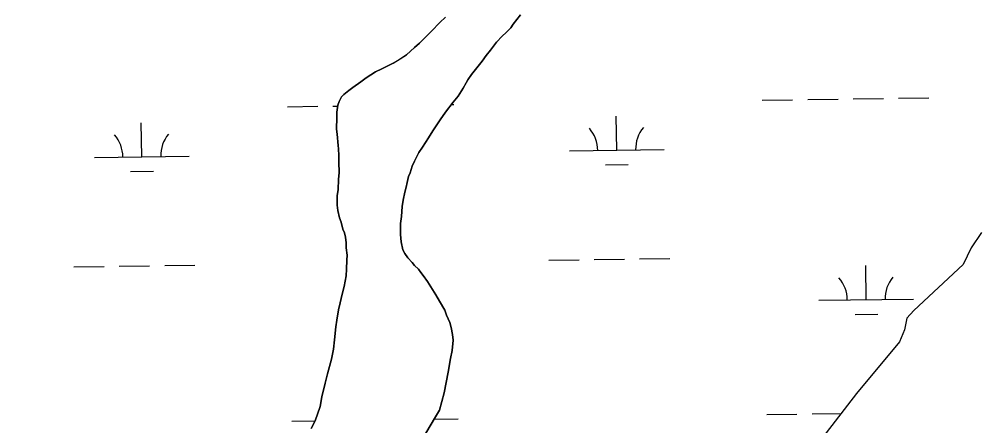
# Model space of a CAD drawing. Extents: x 3767014 to 3805179, y 361544 to 387384.
# Drawn here: x 3786038 to 3787052, y 372264 to 372694 of the extents above; entities that cross this region are included whole.
import ezdxf

# ---------------------------------------------------------------- set-up
doc = ezdxf.new("R2010")
doc.units = 0
for name, color, linetype in [('V-RIVR-EDGE', 7, 'Continuous'), ('V-TOPO-SHOR', 7, 'Continuous'), ('V-WETL-SWMP', 7, 'Continuous')]:
    doc.layers.add(name, color=color, linetype=linetype)

msp = doc.modelspace()

# ---------------------------------------------------------------- linework, layer by layer
at = {"layer": 'V-RIVR-EDGE'}
msp.add_spline([(3785266.865, 377529.211), (3785342.8, 377494.248), (3785391.258, 377467.439), (3785439.72, 377442.249), (3785475.246, 377418.707), (3785525.316, 377389.469), (3785575.383, 377359.422), (3785621.413, 377331.811), (3785722.351, 377269.288), (3785796.661, 377231.094), (3785852.385, 377199.415), (3785928.324, 377166.069), (3785964.678, 377149.804), (3786028.506, 377124.576), (3786060.018, 377113.175), (3786092.316, 377092.068), (3786117.34, 377073.405), (3786135.083, 377053.143), (3786154.458, 377039.347), (3786176.258, 377024.735), (3786206.946, 377006.867), (3786256.211, 376979.248), (3786328.098, 376942.677), (3786374.949, 376919.917), (3786491.265, 376862.208), (3786553.467, 376833.749), (3786619.713, 376805.279), (3786729.589, 376759.718), (3786796.656, 376736.099), (3786845.136, 376718.187), (3786867.767, 376712.469), (3787003.51, 376661.992), (3787089.16, 376631.048), (3787163.496, 376603.367), (3787230.559, 376578.13), (3787257.223, 376568.359), (3787300.044, 376551.27), (3787354.992, 376532.533), (3787409.127, 376512.181), (3787544.074, 376466.558), (3787612.756, 376442.126), (3787657.197, 376425.841), (3787730.724, 376398.162), (3787781.63, 376380.244), (3787834.96, 376361.511), (3787891.524, 376341.961), (3787940, 376322.432), (3787998.976, 376297.215), (3788050.697, 376281.721), (3788117.768, 376259.719), (3788176.757, 376240.164), (3788221.198, 376223.879), (3788259.981, 376209.226), (3788406.252, 376164.383), (3788541.215, 376125.23), (3788606.67, 376104.041), (3788679.39, 376077.173), (3788748.889, 376055.974), (3788871.693, 376005.528), (3788969.454, 375966.467), (3789047.013, 375933.926), (3789119.723, 375903.014), (3789155.253, 375881.09), (3789182.716, 375867.274), (3789214.225, 375854.256), (3789257.04, 375834.74), (3789281.286, 375828.21), (3789303.105, 375821.686), (3789328.955, 375809.491), (3789367.724, 375789.177), (3789414.577, 375767.225), (3789468.708, 375745.255), (3789509.105, 375728.981), (3789555.157, 375710.266), (3789585.849, 375694.015), (3789620.578, 375675.328), (3789681.97, 375646.062), (3789753.859, 375610.3), (3789792.633, 375591.603), (3789842.712, 375566.408), (3789897.64, 375539.584), (3789938.019, 375516.03), (3789968.727, 375506.25), (3790004.289, 375497.265), (3790030.972, 375494.773), (3790047.128, 375487.455), (3790077.007, 375469.589), (3790124.633, 375433.077), (3790192.442, 375382.768), (3790252.165, 375332.478), (3790290.91, 375302.459), (3790337.741, 375271.611), (3790406.357, 375220.491), (3790469.329, 375175.855), (3790570.248, 375106.054), (3790647.751, 375050.868), (3790691.367, 375028.115), (3790744.667, 374997.251), (3790806.838, 374955.852), (3790873.863, 374915.249), (3790932, 374877.903), (3791002.231, 374825.97), (3791052.265, 374782.175), (3791082.927, 374753.793), (3791131.331, 374705.149), (3791170.05, 374664.616), (3791192.631, 374638.681), (3791220.891, 374620.01), (3791288.67, 374557.569), (3791322.577, 374533.223), (3791362.944, 374504.817), (3791396.042, 374480.473), (3791434.785, 374449.645), (3791482.407, 374411.517), (3791534.052, 374365.291), (3791646.192, 374254.216), (3791707.514, 374196.644), (3791738.968, 374161.791), (3791773.65, 374123.694), (3791803.497, 374092.888), (3791829.321, 374070.18), (3791830.912, 374059.662), (3791837.316, 374032.958), (3791849.409, 374017.562), (3791884.123, 373992.405), (3791930.977, 373971.262), (3791954.393, 373955.838), (3791993.134, 373924.202), (3792026.979, 373874.785), (3792047.912, 373836.722), (3792063.186, 373799.482), (3792086.509, 373746.857), (3792112.249, 373690.181), (3792141.261, 373648.864), (3792158.993, 373624.558), (3792177.552, 373607.528), (3792214.702, 373586.409), (3792255.083, 373563.665), (3792301.119, 373538.48), (3792346.34, 373510.871), (3792382.671, 373485.71), (3792422.225, 373455.689), (3792479.537, 373411.875), (3792548.144, 373356.711), (3792619.168, 373298.307), (3792672.431, 373252.077), (3792709.534, 373212.357), (3792750.656, 373162.113), (3792839.385, 373068.08), (3792888.572, 373008.92), (3792945.027, 372945.699), (3792999.062, 372884.91), (3793053.898, 372820.884), (3793149.89, 372720.363), (3793208.761, 372653.092), (3793261.195, 372598.777), (3793315.232, 372538.796), (3793358.792, 372493.399), (3793409.592, 372432.618), (3793462.809, 372367.787), (3793498.283, 372323.219), (3793536.997, 372280.26), (3793578.124, 372232.443), (3793604.724, 372196.792), (3793668.438, 372125.466), (3793703.128, 372090.604), (3793760.41, 372034.66), (3793806.384, 371984.404), (3793839.438, 371942.268), (3793939.427, 371823.136), (3793981.333, 371763.186), (3794029.674, 371688.662), (3794050.609, 371651.408), (3794073.177, 371620.62), (3794178.796, 371488.535), (3794237.625, 371404.28), (3794268.243, 371358.106), (3794301.293, 371314.353), (3794332.724, 371269.794), (3794395.613, 371192), (3794429.476, 371149.862), (3794472.201, 371093.953), (3794523.788, 371024.274), (3794601.175, 370922.181), (3794640.679, 370871.942), (3794687.421, 370805.509), (3794733.389, 370752.828), (3794829.339, 370635.323), (3794895.463, 370557.521), (3794959.948, 370470.826), (3795013.158, 370403.569), (3795070.394, 370329.023), (3795159.854, 370203.448), (3795225.98, 370126.454), (3795296.13, 370041.363), (3795379.18, 369940.065), (3795459.001, 369841.201), (3795508.163, 369772.337), (3795554.103, 369708.333), (3795661.315, 369566.538), (3795715.338, 369500.897), (3795762.105, 369444.169), (3795798.366, 369390.703), (3795915.247, 369234.327), (3795963.601, 369165.465), (3796028.082, 369077.153), (3796043.387, 369052.853), (3796054.672, 369037.459), (3796077.242, 369007.48), (3796148.213, 368927.239), (3796183.677, 368878.627), (3796226.382, 368814.631), (3796275.531, 368740.105), (3796314.222, 368688.25), (3796353.714, 368633.158), (3796401.268, 368567.533), (3796456.873, 368487.33), (3796513.292, 368409.551), (3796545.533, 368365.8), (3796626.113, 368246.716), (3796670.449, 368188.377), (3796704.298, 368140.578), (3796751.041, 368074.145), (3796787.308, 368023.105), (3796838.907, 367958.278), (3796844.528, 367942.09), (3796845.295, 367925.104), (3796846.094, 367921.059), (3796852.559, 367919.425), (3796863.071, 367918.59), (3796875.166, 367904.003), (3796903.398, 367874.01), (3796931.629, 367844.017), (3796952.579, 367812.424), (3796982.392, 367767.87), (3797007.371, 367730.606), (3797037.194, 367690.095), (3797062.185, 367657.684), (3797075.869, 367631.77), (3797095.223, 367609.078), (3797126.665, 367569.372), (3797156.484, 367527.244), (3797212.099, 367451.085), (3797254.808, 367388.706), (3797302.183, 367327.228)], degree=3, dxfattribs=at)
at = {"layer": 'V-TOPO-SHOR'}
for points in [[(3786447.2, 372656.266), (3786455.812, 372663.84), (3786460.917, 372668.384), (3786468.284, 372675.988), (3786473.715, 372681.149), (3786482.368, 372690.279), (3786488.44, 372696.046)], [(3786567.69, 372698.373), (3786559.954, 372688.596), (3786557.358, 372684.608), (3786552.555, 372679.744), (3786548.402, 372675.798), (3786542.315, 372669.408), (3786535.866, 372661.157), (3786531.352, 372655.349), (3786527.15, 372649.532)], [(3786383.996, 372429.37), (3786384.244, 372439.029), (3786384.381, 372444.325), (3786383.335, 372452.146), (3786383.464, 372457.131), (3786382.69, 372463.385), (3786381.555, 372467.778), (3786380.101, 372471.87), (3786378.104, 372479.092), (3786376.355, 372483.812), (3786374.686, 372491.65), (3786373.896, 372497.282), (3786373.832, 372506.948), (3786374.944, 372513.779), (3786375.528, 372524.365), (3786376.024, 372531.522), (3786375.682, 372542.442), (3786375.866, 372549.608), (3786375.428, 372556.791), (3786375.204, 372560.225), (3786373.951, 372572.106), (3786373.152, 372577.424), (3786373.474, 372589.888), (3786373.617, 372595.496), (3786374.746, 372602.948), (3786376.095, 372606.967), (3786378.717, 372611.888), (3786380.961, 372614.323), (3786386.37, 372618.55), (3786390.501, 372621.561), (3786399.072, 372627.576), (3786404.794, 372631.795), (3786414.309, 372638.096), (3786421.25, 372641.346), (3786433.251, 372647.273), (3786440.536, 372651.763), (3786447.2, 372656.266)], [(3786527.15, 372649.532), (3786520.063, 372640.675), (3786515.875, 372635.483), (3786511.984, 372629.658), (3786510.348, 372626.582), (3786507.087, 372621.057), (3786501.877, 372612.459), (3786496.724, 372606.045), (3786488.342, 372595.35), (3786482.837, 372587.386), (3786475.057, 372575.739), (3786470.502, 372568.372), (3786464.014, 372558.564), (3786460.123, 372552.74), (3786455.529, 372543.817), (3786453.204, 372538.264), (3786451.159, 372531.459), (3786449.496, 372527.449), (3786447.777, 372521.258), (3786447.028, 372516.289), (3786445.643, 372511.026), (3786443.861, 372502.34), (3786442.76, 372495.822), (3786441.863, 372485.246), (3786441.048, 372477.785), (3786440.742, 372465.945), (3786441.486, 372458.444), (3786443.45, 372449.975), (3786445.527, 372445.869), (3786448.531, 372441.427), (3786453.075, 372436.321), (3786455.799, 372433.134), (3786459.754, 372429.29), (3786462.47, 372425.79), (3786464.88, 372422.612), (3786469.394, 372416.261), (3786472.996, 372410.869), (3786478.389, 372402.312), (3786482.27, 372395.664), (3786487.637, 372386.174), (3786489.681, 372380.82), (3786492.909, 372372.944), (3786494.33, 372367.607), (3786495.705, 372360.402), (3786496.487, 372354.456), (3786495.573, 372343.258), (3786493.8, 372334.886), (3786491.242, 372320.298), (3786489.094, 372309.441), (3786486.943, 372298.585), (3786482.108, 372280.315), (3786477.873, 372273.253), (3786467.758, 372255.743)], [(3787054.977, 372468.028), (3787044.061, 372452.072), (3787035.33, 372434.47), (3786983.45, 372385.502), (3786975.93, 372377.738), (3786973.382, 372365.387), (3786968.274, 372352.466), (3786922.62, 372297.928), (3786855.1, 372210.206), (3786800.338, 372148.262)], [(3786346.61, 372260.732), (3786350.876, 372269.038), (3786355.943, 372284.185), (3786357.766, 372294.427), (3786361.249, 372308.677), (3786363.686, 372318.592), (3786368.139, 372334.067), (3786369.968, 372344.62), (3786371.16, 372354.565), (3786372.448, 372368.25), (3786373.566, 372375.391), (3786375.403, 372386.256), (3786377.154, 372393.692), (3786379.263, 372402.992), (3786381.342, 372411.045), (3786383.509, 372422.524), (3786383.996, 372429.37)]]:
    msp.add_lwpolyline(points, dxfattribs=at)
at = {"layer": 'V-WETL-SWMP'}
for p, q in [((3786871.229, 372608.892), (3786903.226, 372609.336)), ((3786919.224, 372609.558), (3786951.221, 372610.003)), ((3786967.219, 372610.225), (3786999.216, 372610.67)), ((3786321.374, 372601.253), (3786353.371, 372601.698)), ((3786369.369, 372601.92), (3786374.6, 372601.993)), ((3786494.858, 372603.663), (3786497.357, 372603.698)), ((3786823.233, 372608.225), (3786855.23, 372608.669)), ((3786669.361, 372555.341), (3786668.861, 372591.337)), ((3786167.501, 372548.369), (3786167.001, 372584.366)), ((3786117.506, 372547.675), (3786217.497, 372549.064)), ((3786619.366, 372554.646), (3786719.356, 372556.035)), ((3786657.576, 372539.744), (3786681.574, 372540.078)), ((3786155.717, 372532.773), (3786179.715, 372533.106)), ((3786597.563, 372438.9), (3786629.56, 372439.345)), ((3786645.559, 372439.567), (3786677.556, 372440.011)), ((3786693.554, 372440.234), (3786725.551, 372440.678)), ((3786095.704, 372431.929), (3786127.701, 372432.373)), ((3786143.699, 372432.595), (3786175.696, 372433.04)), ((3786191.695, 372433.262), (3786223.691, 372433.707)), ((3786933.02, 372397.125), (3786932.52, 372433.122)), ((3786883.025, 372396.431), (3786983.015, 372397.82)), ((3786921.235, 372381.529), (3786945.233, 372381.863)), ((3786827.854, 372275.582), (3786859.851, 372276.027)), ((3786875.849, 372276.249), (3786906.258, 372276.671)), ((3786325.994, 372268.611), (3786350.833, 372268.956)), ((3786476.398, 372270.7), (3786501.978, 372271.055))]:
    msp.add_line(p, q, dxfattribs=at)
for points in [[(3786467.758, 372255.743), (3786477.873, 372273.254), (3786482.108, 372280.315), (3786486.943, 372298.585), (3786489.093, 372309.442), (3786491.243, 372320.298), (3786493.8, 372334.885), (3786495.574, 372343.257), (3786496.486, 372354.457), (3786495.704, 372360.401), (3786494.33, 372367.607), (3786492.909, 372372.943), (3786489.682, 372380.821), (3786487.638, 372386.173), (3786482.27, 372395.664), (3786478.388, 372402.311), (3786472.996, 372410.868), (3786469.394, 372416.26), (3786464.881, 372422.612), (3786462.469, 372425.791), (3786459.753, 372429.291), (3786455.799, 372433.134), (3786453.075, 372436.321), (3786448.53, 372441.427), (3786445.526, 372445.869), (3786443.45, 372449.975), (3786441.485, 372458.443), (3786440.743, 372465.945), (3786441.048, 372477.784), (3786441.863, 372485.245), (3786442.759, 372495.822), (3786443.862, 372502.341), (3786445.644, 372511.025), (3786447.027, 372516.289), (3786447.778, 372521.258), (3786449.496, 372527.449), (3786451.158, 372531.459), (3786453.204, 372538.265), (3786455.529, 372543.817), (3786460.123, 372552.74), (3786464.014, 372558.564), (3786470.502, 372568.373), (3786475.056, 372575.738), (3786482.838, 372587.385), (3786488.343, 372595.35), (3786496.725, 372606.046), (3786501.878, 372612.46), (3786507.087, 372621.056), (3786510.347, 372626.583), (3786511.985, 372629.659), (3786515.876, 372635.482), (3786520.063, 372640.675), (3786527.149, 372649.533), (3786531.352, 372655.349), (3786535.866, 372661.156), (3786542.314, 372669.408), (3786548.402, 372675.798), (3786552.556, 372679.744), (3786557.358, 372684.609), (3786559.955, 372688.595), (3786567.689, 372698.373)], [(3786488.44, 372696.047), (3786482.368, 372690.28), (3786473.716, 372681.15), (3786468.283, 372675.989), (3786460.917, 372668.385), (3786455.812, 372663.84)], [(3786455.812, 372663.84), (3786447.199, 372656.267), (3786440.536, 372651.762), (3786433.25, 372647.273), (3786421.25, 372641.347), (3786414.308, 372638.096), (3786404.793, 372631.794), (3786399.072, 372627.576), (3786390.5, 372621.561), (3786386.37, 372618.55), (3786380.961, 372614.324), (3786378.716, 372611.888), (3786376.095, 372606.967), (3786374.745, 372602.949), (3786373.618, 372595.496), (3786373.473, 372589.888), (3786373.153, 372577.425), (3786373.951, 372572.105), (3786375.204, 372560.225), (3786375.427, 372556.79), (3786375.866, 372549.608), (3786375.682, 372542.442), (3786376.024, 372531.522), (3786375.528, 372524.364), (3786374.944, 372513.779), (3786373.833, 372506.949), (3786373.896, 372497.282), (3786374.687, 372491.65), (3786376.356, 372483.813), (3786378.105, 372479.092), (3786380.101, 372471.87), (3786381.555, 372467.779), (3786382.689, 372463.386), (3786383.463, 372457.13), (3786383.335, 372452.145), (3786384.381, 372444.324), (3786384.244, 372439.028), (3786383.996, 372429.37)], [(3787054.977, 372468.028), (3787044.061, 372452.073)], [(3787044.061, 372452.073), (3787035.331, 372434.469), (3786983.451, 372385.503), (3786975.929, 372377.738), (3786973.383, 372365.387), (3786968.275, 372352.466), (3786922.62, 372297.928), (3786855.099, 372210.206)], [(3786383.996, 372429.37), (3786383.508, 372422.523), (3786381.342, 372411.044), (3786379.264, 372402.991), (3786377.154, 372393.693), (3786375.404, 372386.255), (3786373.566, 372375.391), (3786372.447, 372368.249), (3786371.159, 372354.564), (3786369.968, 372344.619), (3786368.138, 372334.066), (3786363.687, 372318.592), (3786361.249, 372308.678), (3786357.765, 372294.427), (3786355.942, 372284.185), (3786350.876, 372269.039), (3786346.61, 372260.731)]]:
    msp.add_lwpolyline(points, dxfattribs=at)
for centre, start, end in [((3786724.592, 372556.583), 140.024034, 181.567693), ((3786112.257, 372548.077), 0.024037, 41.567696), ((3786222.732, 372549.611), 140.024034, 181.567693), ((3786614.117, 372555.048), 0.024037, 41.567696), ((3786877.776, 372396.833), 0.024037, 41.567696), ((3786988.251, 372398.368), 140.024034, 181.567693)]:
    msp.add_arc(centre, 35.246, start, end, dxfattribs=at)

doc.saveas('drawing.dxf')
